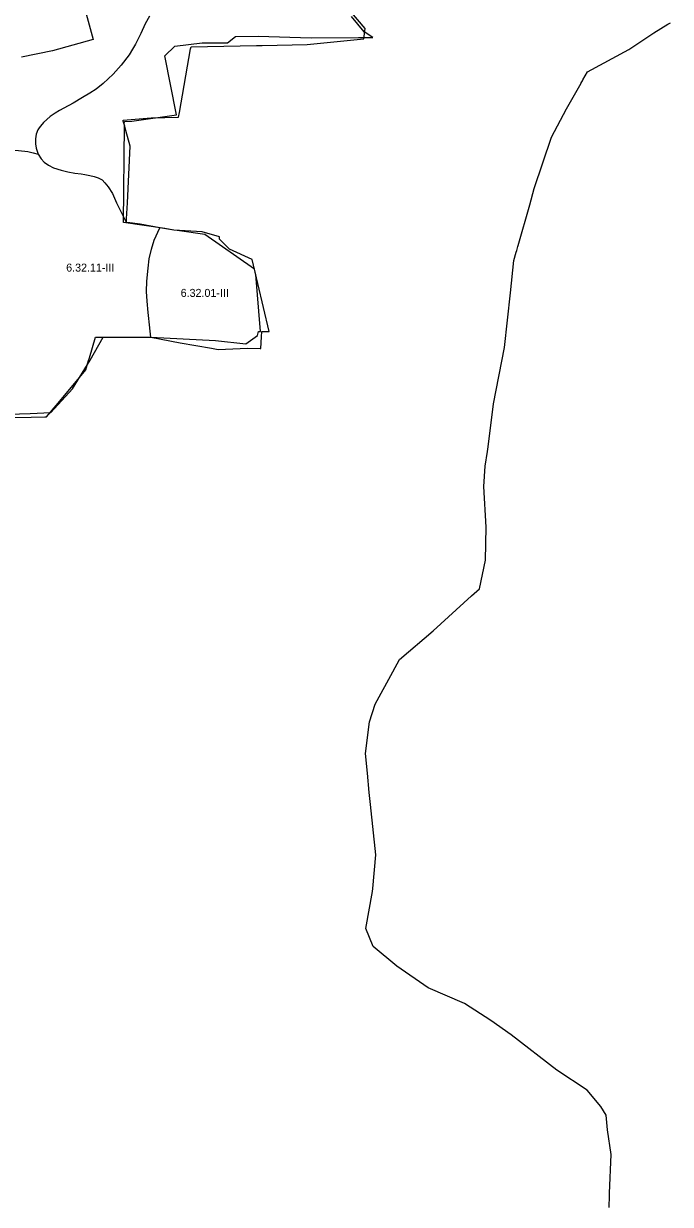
# Model space of a CAD drawing. Extents: x -555156 to -540209, y -1046851 to -1035695.
# Drawn here: x -541169 to -540360, y -1041252 to -1039776 of the extents above; entities that cross this region are included whole.
import ezdxf

# ---------------------------------------------------------------- set-up
doc = ezdxf.new("R2010")
doc.units = 0
for name, color, linetype in [('Vrstva 27', 7, 'Continuous'), ('Vrstva 28', 7, 'Continuous'), ('Vrstva 29', 7, 'Continuous')]:
    doc.layers.add(name, color=color, linetype=linetype)

msp = doc.modelspace()

# ---------------------------------------------------------------- linework, layer by layer
at = {"layer": 'Vrstva 28'}
for points in [[(-541039.95, -1040020.2), (-541038.97, -1040000), (-541035.54, -1039929.2), (-541040.94, -1039909.49), (-541042.4, -1039904.18), (-541044.11, -1039898.02), (-541044.47, -1039896.73), (-541009.18, -1039893.65), (-540974.92, -1039893.11), (-540973.88, -1039887.17), (-540959.92, -1039807.68), (-540959.45, -1039805.01), (-540877.39, -1039803.39), (-540870.6, -1039803.26), (-540814.16, -1039802.15), (-540743.32, -1039794.87), (-540741.77, -1039782), (-540813.73, -1039697.08)], [(-541011.48, -1039766.93), (-541016.58, -1039776.33), (-541022.26, -1039788.44), (-541028.83, -1039801.74), (-541032.6, -1039807.95), (-541036.9, -1039815.04), (-541046.76, -1039827.89), (-541056.91, -1039839.1), (-541069.31, -1039850.91), (-541078.15, -1039857.81), (-541086.07, -1039862.89), (-541095.18, -1039868.57), (-541106.98, -1039875.44), (-541118.48, -1039881.72), (-541123.78, -1039884.71), (-541129.31, -1039888), (-541135.58, -1039892.33), (-541139.91, -1039896.07), (-541143.89, -1039899.75), (-541143.95, -1039899.8), (-541147.83, -1039904.29), (-541149.37, -1039906.46), (-541151.12, -1039908.92), (-541153.21, -1039914.15), (-541154.1, -1039919.98), (-541153.81, -1039926.26), (-541153.06, -1039931.94), (-541150.37, -1039939.26)], [(-540436.56, -1041255.92), (-540436.22, -1041241.01), (-540436.15, -1041237.73), (-540434.06, -1041189.61), (-540438.63, -1041158.63), (-540440.3, -1041140.54), (-540446.95, -1041129.52), (-540464.19, -1041109.15), (-540501.8, -1041084.21), (-540558.95, -1041039.93), (-540584.71, -1041022.26), (-540617.34, -1041000.65), (-540663.06, -1040981.31), (-540701.9, -1040954.14), (-540731.5, -1040929.58), (-540740.74, -1040906.91), (-540732.37, -1040860.82), (-540732.02, -1040857.05), (-540728.18, -1040815.18), (-540735.11, -1040752.05), (-540736.48, -1040737.18), (-540738.72, -1040712.9), (-540741.17, -1040688.2), (-540736.12, -1040648.62), (-540729.19, -1040626.66), (-540707.01, -1040586.17), (-540698.73, -1040571.05), (-540656.72, -1040535.08), (-540608.77, -1040491.41), (-540598.82, -1040482.35), (-540591.02, -1040446.82), (-540590.45, -1040405.36), (-540593.48, -1040354.66), (-540591.46, -1040329.37), (-540588.71, -1040311.03), (-540587.93, -1040304.89), (-540581.08, -1040251.17), (-540567.62, -1040180.73), (-540559.79, -1040112.4), (-540555.8, -1040072.3), (-540552.77, -1040061.74), (-540552.22, -1040059.83), (-540550.74, -1040054.7), (-540550.35, -1040053.33), (-540535.81, -1040002.71), (-540530.41, -1039982.07), (-540508.68, -1039918.1), (-540490.07, -1039882.72), (-540471.66, -1039850.48), (-540471.4, -1039850.03), (-540469.89, -1039847.39), (-540469.33, -1039846.4), (-540463.51, -1039836.21), (-540411.82, -1039808.48), (-540380.64, -1039787.39), (-540363.05, -1039776.94), (-540360, -1039775.13)], [(-541195.93, -1039933.84), (-541184.84, -1039933.87), (-541174.98, -1039934.47), (-541163.63, -1039935.81), (-541156.91, -1039937.61), (-541150.37, -1039939.26)], [(-541150.37, -1039939.26), (-541146.94, -1039945.09), (-541142.9, -1039949.27), (-541137.67, -1039953.01), (-541131.25, -1039956.15), (-541121.84, -1039959.44), (-541113.48, -1039961.38), (-541104.71, -1039962.87), (-541096.94, -1039963.92), (-541092.16, -1039964.67), (-541085.89, -1039965.71), (-541080.66, -1039967.06), (-541075.43, -1039968.7), (-541070.65, -1039971.39), (-541067.07, -1039975.13), (-541062.89, -1039980.21), (-541057.81, -1039988.28), (-541052.73, -1040000.09), (-541042.6, -1040020.22), (-541040.18, -1040025.03)], [(-541040.18, -1040025.03), (-541039.95, -1040020.2)], [(-540998.58, -1040031.14), (-541022.93, -1040026.78), (-541035.98, -1040025.14), (-541040.18, -1040025.03)], [(-541010.78, -1040156.9), (-541010.84, -1040156.42), (-541013.13, -1040137.29), (-541014.18, -1040123.17), (-541014.96, -1040110.87), (-541014.7, -1040097.8), (-541013.13, -1040081.84), (-541011.83, -1040070.07), (-541008.95, -1040057.78), (-541005.55, -1040046.8), (-540998.58, -1040031.14)], [(-540871.23, -1040167.5), (-540870.8, -1040160.8), (-540861.66, -1040160.8), (-540882.85, -1040070.95), (-540911.15, -1040057.88), (-540924.01, -1040045.61), (-540923.77, -1040042.68), (-540945.56, -1040036.17), (-540981.09, -1040034.28), (-540998.58, -1040031.14)], [(-541009.67, -1040167.94), (-541010.78, -1040156.9)], [(-541354.02, -1040280.1), (-541353.91, -1040280.08), (-541328.75, -1040275.58), (-541273.24, -1040270.09), (-541251.64, -1040269.68), (-541159.46, -1040267.95), (-541142.33, -1040267.63), (-541140.06, -1040267.74), (-541125.53, -1040250.27), (-541098.89, -1040218.25), (-541090.97, -1040208.73), (-541087.56, -1040197.03), (-541086.56, -1040193.6), (-541079.04, -1040167.77), (-541069.44, -1040167.79), (-541021.85, -1040167.91), (-541009.67, -1040167.94)], [(-541009.67, -1040167.94), (-540972.96, -1040175.12), (-540933.76, -1040181.83), (-540925.56, -1040183.24), (-540888.87, -1040181.82), (-540872.77, -1040182.08), (-540872.17, -1040182.09), (-540871.23, -1040167.5)]]:
    msp.add_lwpolyline(points, dxfattribs=at)
at = {"layer": 'Vrstva 29'}
for points in [[(-541100.562995, -1039726.629002), (-541081.948999, -1039796.086003), (-541132.525002, -1039810.252001), (-541171.348998, -1039818.149008)], [(-541227.106996, -1040265.290998), (-541160.596995, -1040263.506991), (-541134.923671, -1040262.132097), (-541107.82, -1040232.54), (-541085.66, -1040196.88), (-541069.44, -1040167.79), (-541021.85, -1040167.91), (-541009.67, -1040167.94), (-540928.97, -1040172.28), (-540891, -1040176.42), (-540876.38, -1040165.87), (-540875.11, -1040160.8), (-540872.363221, -1040160.8), (-540878.394352, -1040089.842871), (-540879.978836, -1040083.12433), (-540941.971007, -1040039.546002), (-540976.920333, -1040034.501803), (-540981.09, -1040034.28), (-540991.970348, -1040032.329651), (-541043.890992, -1040024.836), (-541042.718336, -1039903.036537), (-541043.65, -1039899.69), (-541042.684747, -1039899.547777), (-541042.673995, -1039898.431006), (-541033.403456, -1039898.180244), (-540977.41, -1039889.93), (-540991.98, -1039816.37), (-540979.71, -1039804.22), (-540945.51, -1039799.99), (-540913.77, -1039800.28), (-540903.99, -1039792.06), (-540875.41, -1039791.86), (-540809.12, -1039793.62), (-540750.12, -1039793.21), (-540732.29, -1039793.37), (-540742.77, -1039786.38), (-540758.81, -1039767.03)]]:
    msp.add_lwpolyline(points, dxfattribs=at)

# ---------------------------------------------------------------- texts
at = {"layer": 'Vrstva 27'}
for s, p in [('6.32.11-III', (-541115.526548, -1040086.03)), ('6.32.01-III', (-540972.366548, -1040117.64))]:
    msp.add_text(s, height=10, dxfattribs=at).set_placement(p)

doc.saveas('drawing.dxf')
